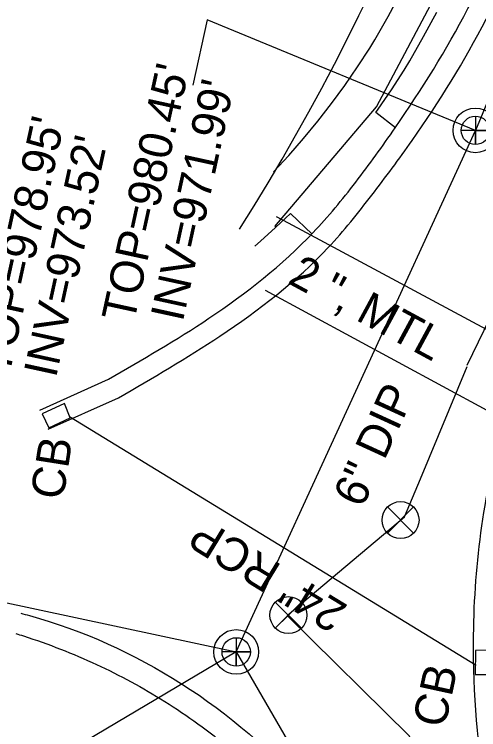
# Model space of a CAD drawing. Extents: x 1614427 to 1617186, y 896524 to 905462.
# Drawn here: x 1616332.5 to 1616388.5, y 901812.5 to 901898.7 of the extents above; entities that cross this region are included whole.
import ezdxf

# ---------------------------------------------------------------- set-up
doc = ezdxf.new("R2010")
doc.units = 0
for name, color, linetype in [('Exist Right of Way Line', 7, 'Continuous'), ('Exist Roads Curbs', 7, 'Continuous'), ('Exist Roads EOP', 7, 'Continuous'), ('Exist Roads EOP Other', 7, 'Continuous'), ('Exist Structure Minor Catch Basin', 7, 'Continuous'), ('Exist Structure Minor Catch Basin Text', 7, 'Continuous'), ('Exist Structure Minor Catch Basin Top Elevation', 7, 'Continuous'), ('Exist Structure Minor Pipes RCP 24 Inch', 7, 'Continuous'), ('Exist Structure Minor Pipes RCP 24 Inch Invert', 7, 'Continuous'), ('Exist Structure Minor Pipes RCP 24 Inch Text', 7, 'Continuous'), ('Exist Utilities Gas UG Line SUE LOS B', 7, 'Continuous'), ('Exist Utilities Gas UG Line SUE LOS B Text', 7, 'Continuous'), ('Exist Utilities Sanitary Sewer Manhole CELL', 7, 'Continuous'), ('Exist Utilities Sanitary Sewer Manhole Leader', 7, 'Continuous'), ('Exist Utilities Sanitary Sewer Manhole Text', 7, 'Continuous'), ('Exist Utilities Sanitary Sewer UG Line', 7, 'Continuous'), ('Exist Utilities Sanitary Sewer UG Line Invert Elevation', 7, 'Continuous'), ('Exist Utilities Sanitary Sewer UG Line Text', 7, 'Continuous'), ('Exist Utilities Telephone UG FO SUE LOS B', 7, 'Continuous'), ('Exist Utilities Water UG Line SUE LOS B', 7, 'Continuous'), ('Exist Utilities Water Valve CELL', 7, 'Continuous')]:
    doc.layers.add(name, color=color, linetype=linetype)

# ---------------------------------------------------------------- blocks, each defined once
blk = doc.blocks.new('EXIST UTILITIES SANITARY SEWER MANHOLE')
at = {"layer": 'Exist Utilities Sanitary Sewer Manhole CELL'}
blk.add_lwpolyline([(0, 0.03425), (0, -0.03425), (0, 0), (0.03425, 0), (-0.03425, 0)], dxfattribs=at)
for radius in [0.05389, 0.03425]:
    blk.add_circle((0, 0), radius, dxfattribs=at)
blk = doc.blocks.new('EXIST UTILITIES WATER VALVE')
at = {"layer": 'Exist Utilities Water Valve CELL'}
blk.add_lwpolyline([(0.0315, 0.0315), (-0.0315, -0.0315), (0, 0), (0.0315, -0.0315), (-0.0315, 0.0315)], dxfattribs=at)
blk.add_circle((0, 0), 0.0445, dxfattribs=at)

msp = doc.modelspace()

# ---------------------------------------------------------------- linework, layer by layer
at = {"layer": 'Exist Right of Way Line'}
msp.add_arc((1616126.099, 902020.281), 276.203, 327.72922, 10.91752, dxfattribs=at)
at = {"layer": 'Exist Roads Curbs'}
msp.add_line((1616335.586, 901850.982), (1616343.847, 901854.746), dxfattribs=at)
for points in [[(1616343.847, 901854.746), (1616355.943, 901862.067), (1616368.501, 901872.393), (1616373.628, 901878.463), (1616378.386, 901885.019), (1616387.13, 901899.385), (1616395.314, 901918.936), (1616406.85, 901957.62), (1616412.356, 901991.094), (1616413.858, 902015.925), (1616413.398, 902037.306), (1616411.493, 902057.132), (1616407.667, 902079.148)], [(1616332.674, 901824.098), (1616333.591, 901823.8), (1616338.068, 901822.204), (1616342.388, 901820.369), (1616350.624, 901815.903), (1616358.445, 901810.244), (1616362.246, 901806.918), (1616364.127, 901805.122), (1616365.998, 901803.235), (1616369.155, 901799.626), (1616371.845, 901795.871), (1616376.016, 901788.013), (1616378.889, 901779.839), (1616379.957, 901775.688), (1616380.842, 901771.525), (1616381.732, 901765.718), (1616382.136, 901759.747)]]:
    msp.add_spline(points, degree=3, dxfattribs=at)
at = {"layer": 'Exist Roads EOP'}
msp.add_line((1616336.557, 901848.707), (1616345.045, 901852.485), dxfattribs=at)
for points in [[(1616345.045, 901852.485), (1616357.275, 901859.926), (1616370.331, 901870.605), (1616375.575, 901876.911), (1616380.419, 901883.477), (1616389.358, 901898.133), (1616397.69, 901918.06), (1616408.499, 901953.715), (1616414.808, 901990.97), (1616416.441, 902015.802), (1616415.921, 902037.434), (1616414.065, 902057.335), (1616410.189, 902079.521)], [(1616393.549, 901788.008), (1616389.707, 901802.759), (1616387.829, 901822.202), (1616391.221, 901848.32), (1616399.776, 901869.959)], [(1616333.277, 901826.538), (1616334.316, 901826.257), (1616367.937, 901804.817), (1616383.329, 901771.991), (1616376.998, 901729.791), (1616343.54, 901698.472), (1616329.293, 901693.555), (1616319.232, 901692.521), (1616318.569, 901692.524)]]:
    msp.add_spline(points, degree=3, dxfattribs=at)
at = {"layer": 'Exist Roads EOP Other'}
for points in [[(1616363.733, 901879.718), (1616365.574, 901881.696), (1616367.355, 901883.727), (1616369.076, 901885.81), (1616370.735, 901887.943), (1616372.329, 901890.124), (1616373.859, 901892.352), (1616375.323, 901894.623), (1616375.935, 901895.619), (1616377.527, 901898.418), (1616379.049, 901901.256)], [(1616378.408, 901885.023), (1616376.042, 901886.875), (1616376.323, 901887.259), (1616377.935, 901889.607), (1616379.466, 901891.983), (1616380.15, 901893.095), (1616381.814, 901896.021), (1616383.394, 901898.966)], [(1616368.381, 901872.192), (1616365.781, 901874.683), (1616363.985, 901872.998), (1616362.15, 901871.354), (1616361.47, 901870.763)]]:
    msp.add_lwpolyline(points, dxfattribs=at)
at = {"layer": 'Exist Structure Minor Catch Basin'}
for points in [[(1616335.851, 901850.559), (1616336.665, 901848.857), (1616339.23, 901850.097), (1616338.529, 901851.795), (1616335.851, 901850.559)], [(1616389.842, 901822.084), (1616388.064, 901822.056), (1616388.009, 901819.143), (1616389.827, 901819.162), (1616389.842, 901822.084)]]:
    msp.add_lwpolyline(points, dxfattribs=at)
at = {"layer": 'Exist Structure Minor Pipes RCP 24 Inch'}
msp.add_line((1616388.159, 901820.254), (1616339.132, 901850.191), dxfattribs=at)
msp.add_line((1616388.159, 901820.254), (1616339.132, 901850.191), dxfattribs=at)
at = {"layer": 'Exist Utilities Gas UG Line SUE LOS B'}
for points in [[(1616363.879, 901873.116), (1616376.127, 901887.536), (1616390.544, 901914.722), (1616399.582, 901943.85), (1616406.375, 901970.363), (1616409.599, 902003.444), (1616410.678, 902024.712), (1616409.705, 902049.891), (1616403.774, 902086.293), (1616392.972, 902135.798), (1616389.18, 902153.391)], [(1616362.741, 901865.48), (1616394.795, 901848.128), (1616393.977, 901817.889), (1616396.298, 901800.873)]]:
    msp.add_lwpolyline(points, dxfattribs=at)
at = {"layer": 'Exist Utilities Sanitary Sewer Manhole Leader'}
for points in [[(1616388.06, 901884.712), (1616355.738, 901898.022), (1616354.023, 901890.161)], [(1616359.233, 901821.871), (1616335.132, 901807.566), (1616333.925, 901801.914)]]:
    msp.add_lwpolyline(points, dxfattribs=at)
at = {"layer": 'Exist Utilities Sanitary Sewer UG Line'}
for p, q in [((1616410.5, 901939.036), (1616388.06, 901884.712)), ((1616359.233, 901821.871), (1616388.06, 901884.712)), ((1616243.326, 901846.588), (1616359.233, 901821.871)), ((1616359.233, 901821.871), (1616387.413, 901773.168))]:
    msp.add_line(p, q, dxfattribs=at)
at = {"layer": 'Exist Utilities Telephone UG FO SUE LOS B'}
msp.add_lwpolyline([(1616364.063, 901874.354), (1616365.498, 901873.554), (1616393.71, 901858.425), (1616407.103, 901851.936), (1616407.246, 901850.879), (1616402.792, 901818.642), (1616402.558, 901802.017)], dxfattribs=at)
at = {"layer": 'Exist Utilities Water UG Line SUE LOS B'}
for points in [[(1616387.062, 901856.442), (1616402.16, 901887.526), (1616412.921, 901915.139), (1616425.66, 901966.176), (1616430.701, 902016.844), (1616431.345, 902045.247), (1616429.197, 902072.396), (1616417.907, 902130.933), (1616404.63, 902193.297), (1616390.922, 902255.687), (1616390.447, 902257.774)], [(1616381.442, 901842.739), (1616387.059, 901856.248)], [(1616329.451, 901690.357), (1616342.17, 901690.804), (1616365.695, 901696.571), (1616377.461, 901712.71), (1616391.131, 901736.186), (1616397.136, 901746.757), (1616391.334, 901773.206), (1616380.106, 901811.702), (1616365.353, 901826.253), (1616379.532, 901838.144), (1616381.442, 901842.738)]]:
    msp.add_lwpolyline(points, dxfattribs=at)

# ---------------------------------------------------------------- block references
at = {"layer": 'Exist Utilities Sanitary Sewer Manhole CELL', "xscale": 50, "yscale": 50}
for p in [(1616388.06, 901884.712), (1616359.233, 901821.871)]:
    msp.add_blockref('EXIST UTILITIES SANITARY SEWER MANHOLE', p, dxfattribs=at)
at = {"layer": 'Exist Utilities Water Valve CELL', "xscale": 50, "yscale": 50}
for p in [(1616379.037, 901837.76), (1616365.519, 901826.304)]:
    msp.add_blockref('EXIST UTILITIES WATER VALVE', p, dxfattribs=at)

# ---------------------------------------------------------------- texts
at = {"layer": 'Exist Structure Minor Catch Basin Text'}
for rotation, p in [(81.04167, (1616338.363, 901840.084)), (77.71667, (1616384.358, 901812.591))]:
    msp.add_text('CB', height=4, rotation=rotation, dxfattribs=at).set_placement(p)
at = {"layer": 'Exist Structure Minor Catch Basin Top Elevation'}
msp.add_text("TOP=978.95'", height=4, rotation=77.71667, dxfattribs=at).set_placement((1616331.874, 901855.06))
at = {"layer": 'Exist Structure Minor Pipes RCP 24 Inch Invert'}
msp.add_text("INV=973.52'", height=4, rotation=77.71667, dxfattribs=at).set_placement((1616337.509, 901854.79))
at = {"layer": 'Exist Structure Minor Pipes RCP 24 Inch Text'}
msp.add_text('24" RCP', height=4, rotation=148.59081, dxfattribs=at).set_placement((1616372.833, 901827.403))
at = {"layer": 'Exist Utilities Gas UG Line SUE LOS B Text'}
msp.add_text('2 ", MTL', height=4, rotation=331.57142, dxfattribs=at).set_placement((1616365.295, 901866.372))
at = {"layer": 'Exist Utilities Sanitary Sewer Manhole Text'}
msp.add_text("TOP=980.45'", height=4, rotation=77.71667, dxfattribs=at).set_placement((1616346.9, 901861.432))
at = {"layer": 'Exist Utilities Sanitary Sewer UG Line Invert Elevation'}
msp.add_text("INV=971.99'", height=4, rotation=77.71667, dxfattribs=at).set_placement((1616352.786, 901861.539))
at = {"layer": 'Exist Utilities Sanitary Sewer UG Line Text'}
msp.add_text('6" DIP', height=4, rotation=65.3577, dxfattribs=at).set_placement((1616374.421, 901839.088))

doc.saveas('drawing.dxf')
